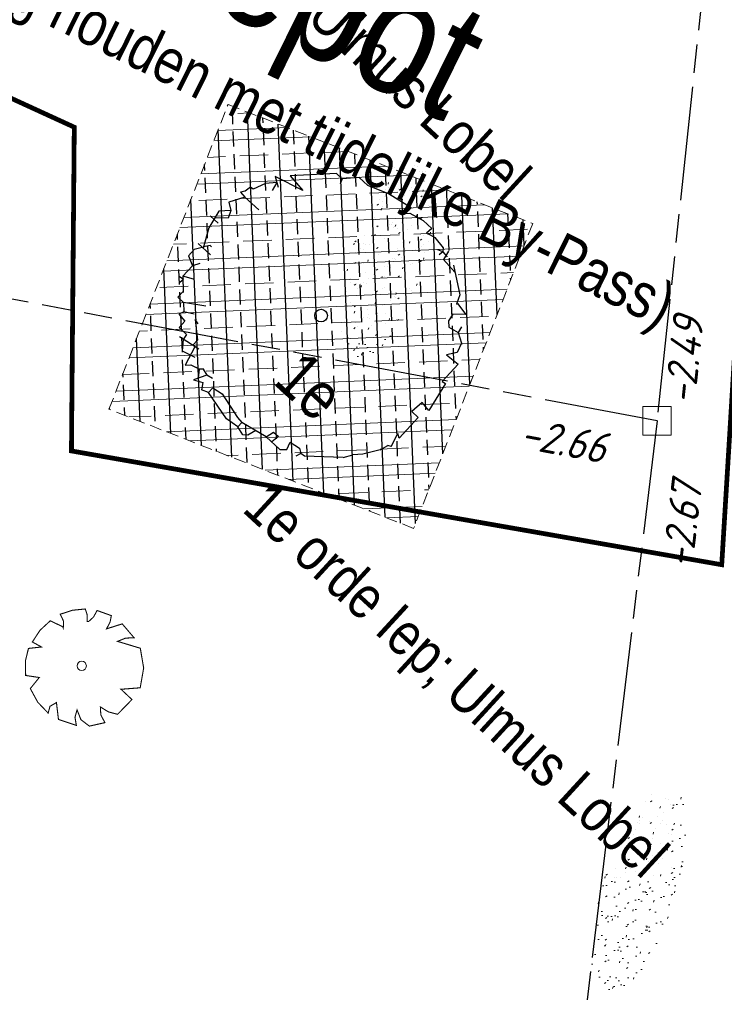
# Model space of a CAD drawing. Header units: metres. Extents: x 111546 to 149831, y 498798 to 507863.
# Tile 966 of 1056: x 111985 to 111999, y 501834 to 501855. Entities that reach past the tile are written whole.
import ezdxf
from ezdxf.enums import TextEntityAlignment as Align

# ---------------------------------------------------------------- set-up
doc = ezdxf.new("R2010")
doc.units = ezdxf.units.M
doc.linetypes.add('ACAD_ISO09W100', pattern=[45, 24, -3, 6, -3, 6, -3])
doc.linetypes.add('DASHED', pattern=[19.05, 12.7, -6.35])
for name, color, linetype in [('0-depot', 7, 'FENCELINE2'), ('1-ontgraven teelaarde tbv grondverbetering bomen', 153, 'Continuous'), ('2-bs-Put inspectie', 252, 'Continuous'), ('2-bs-Streng gemengd', 252, 'ACAD_ISO09W100'), ('2-bs-Streng gemengd  bobtot', 252, 'Continuous'), ('3-vw-HV-304010-Opbreken tegels-opp', 150, 'AI-KADASTRAAL'), ('4-nw-boom tekst', 7, 'Continuous'), ('Q26_BOOM', 252, 'Continuous')]:
    doc.layers.add(name, color=color, linetype=linetype)
for name, color, linetype, lineweight in [('4-nw materiaalscheiding-groen', 210, 'DASHED', 13), ('4-nw-boom 1e grootte', 7, 'Continuous', 35), ('4-nw-gazon', 7, 'Continuous', 5), ('4-nw-grondverbetering moerige grond', 94, 'Continuous', 15)]:
    doc.layers.add(name, color=color, linetype=linetype, lineweight=lineweight)
doc.styles.get("Standard").update_dxf_attribs({"font": 'isocp-ie.shx'})
doc.styles.add('Zaanstad', font='ARIALN.TTF')
doc.linetypes.add('AI-KADASTRAAL', pattern='A,5.5,-2,["K",Standard,S=1.8,R=0,X=0,Y=-0.9],-2,5.5,-2,[5,NLCS.SHX,S=0.75,R=0,X=0,Y=0],-2', length=19)
doc.linetypes.add('FENCELINE2', pattern='A,6.35,-2.54,[132,ltypeshp.shx,S=2.54,R=0,X=-2.54,Y=0],-2.54,25.4', length=36.83)

# ---------------------------------------------------------------- blocks, each defined once
blk = doc.blocks.new('Q26')
at = {"linetype": 'Continuous', "lineweight": 20, "const_width": 0.0225}
blk.add_lwpolyline([(0.757, 0.516), (1.237, 0.371), (1.308, -0.046), (1.235, -0.463), (0.83, -0.494), (1.061, -0.711), (0.757, -1.022), (0.565, -0.971), (0.395, -0.867), (0.404, -1.032), (0.49, -1.198), (0.163, -1.271), (-0.015, -1.136), (-0.097, -0.929), (-0.141, -1.084), (-0.112, -1.255), (-0.489, -1.131), (-0.532, -0.774), (-0.668, -0.854), (-0.707, -0.996), (-0.927, -0.766), (-1.083, -0.479), (-0.894, -0.246), (-1.181, -0.203), (-1.187, 0.104), (-1.122, 0.367), (-0.847, 0.398), (-1.04, 0.503), (-0.879, 0.749), (-0.663, 0.95), (-0.402, 0.826), (-0.388, 0.795), (-0.382, 0.942), (-0.452, 1.088), (-0.194, 1.172), (0.076, 1.199), (0.118, 1.07), (0.119, 0.935), (0.148, 0.935), (0.252, 1.031), (0.325, 1.167), (0.626, 1.059), (0.6, 0.925), (0.525, 0.78), (0.856, 0.885), (1.105, 0.593), (0.924, 0.584)], close=True, dxfattribs=at)
at = {"linetype": 'Continuous', "lineweight": 20}
blk.add_circle((0.001, -0.001), 0.0983, dxfattribs=at)
blk = doc.blocks.new('PUTVNB')
at = {"linetype": 'Continuous', "lineweight": 13}
blk.add_line((-0.008, -0.504), (-0.004, -0.498), dxfattribs=at)
at = {"linetype": 'Continuous', "lineweight": 13, "ltscale": 0.04, "flags": 128}
blk.add_lwpolyline([(-0.5, 0.5), (-0.5, -0.5), (0.5, -0.5), (0.5, 0.5), (-0.5, 0.5)], dxfattribs=at)
at = {"linetype": 'Continuous', "lineweight": 13}
blk.add_point((0, 0), dxfattribs=at)
blk = doc.blocks.new('4-boom 1e grootte')
at = {"lineweight": 30}
for p, q in [((-0.141, 2.96), (-0.69, 2.85)), ((-0.141, 2.96), (-0.141, 2.791)), ((-0.082, 2.854), (0.229, 2.932)), ((0.229, 2.932), (0.476, 2.932)), ((0.476, 2.932), (0.462, 2.786)), ((-0.69, 2.85), (-1.129, 2.685)), ((-0.141, 2.791), (-0.082, 2.854)), ((0.462, 2.786), (0.543, 2.812)), ((0.543, 2.812), (0.654, 2.836)), ((0.654, 2.836), (0.929, 2.795)), ((0.984, 2.726), (0.874, 2.685)), ((0.929, 2.795), (0.984, 2.726)), ((0.984, 2.726), (0.97, 2.63)), ((0.984, 2.726), (1.121, 2.713)), ((1.061, 2.816), (1.101, 2.616)), ((-1.376, 2.685), (-1.623, 2.424)), ((-1.129, 2.685), (-1.376, 2.685)), ((1.101, 2.616), (1.459, 2.587)), ((1.34, 2.671), (1.862, 2.301)), ((-1.788, 2.424), (-2.474, 1.725)), ((-1.623, 2.424), (-1.788, 2.424)), ((-1.623, 2.424), (-1.582, 2.315)), ((1.862, 2.301), (1.944, 2.109)), ((1.944, 2.109), (1.944, 2.136)), ((1.944, 2.136), (1.944, 2.109)), ((1.944, 2.136), (2.232, 2.081)), ((2.232, 2.081), (2.027, 1.903)), ((2.027, 1.903), (2.054, 1.738)), ((-2.063, 1.681), (-2.694, 1.505)), ((-2.474, 1.725), (-2.063, 1.681)), ((2.054, 1.738), (2.15, 1.642)), ((2.15, 1.642), (2.37, 1.697)), ((2.342, 1.834), (2.37, 1.697)), ((2.37, 1.697), (2.575, 1.574)), ((-2.694, 1.505), (-2.502, 1.382)), ((2.575, 1.574), (2.644, 1.368)), ((-2.749, 1.258), (-2.858, 0.997)), ((-2.584, 1.437), (-2.749, 1.258)), ((-2.584, 1.437), (-2.543, 1.244)), ((2.644, 1.368), (2.507, 1.183)), ((2.507, 1.183), (2.822, 1.203)), ((2.822, 1.203), (2.822, 0.709)), ((-2.955, 0.851), (-3.009, 0.764)), ((-2.927, 0.984), (-2.955, 0.851)), ((-2.858, 0.997), (-2.927, 0.984)), ((-2.872, 0.75), (-3.05, 0.449)), ((-3.009, 0.764), (-2.872, 0.75)), ((-2.474, 0.75), (-2.872, 0.75)), ((2.822, 0.709), (2.905, 0.723)), ((2.905, 0.723), (3.028, 0.064)), ((-3.05, 0.449), (-2.9, 0.339)), ((-2.9, 0.339), (-3.078, 0.16)), ((-2.9, 0.339), (-2.831, 0.188)), ((-3.078, 0.16), (-2.996, -0.238)), ((-2.831, 0.188), (-3.045, 0.001)), ((2.809, 0.092), (2.781, -0.196)), ((3.028, 0.064), (2.809, 0.092)), ((-3.147, -0.032), (-2.913, -0.032)), ((2.781, -0.196), (2.96, -0.196)), ((2.96, -0.196), (2.96, -0.786)), ((-2.996, -0.238), (-2.79, -0.635)), ((-2.721, -0.498), (-2.804, -0.608)), ((-2.68, -0.498), (-2.721, -0.498)), ((-2.941, -0.635), (-2.584, -0.635)), ((-2.817, -0.635), (-2.913, -0.786)), ((-2.913, -0.786), (-2.913, -0.965)), ((2.96, -1.033), (2.877, -0.732)), ((2.96, -0.786), (2.877, -0.732)), ((-2.913, -0.965), (-2.707, -1.061)), ((-2.625, -0.924), (-2.707, -1.061)), ((2.96, -1.033), (2.891, -1.061)), ((-2.707, -1.061), (-2.707, -1.363)), ((2.836, -1.239), (2.63, -1.555)), ((2.836, -1.239), (2.891, -1.061)), ((-2.653, -1.404), (-2.762, -1.418)), ((-2.502, -1.253), (-2.707, -1.363)), ((-2.707, -1.363), (-2.474, -1.61)), ((-2.653, -1.404), (-2.666, -1.5)), ((-2.488, -1.761), (-2.488, -1.595)), ((-1.925, -1.5), (-2.323, -1.761)), ((2.63, -1.555), (2.479, -1.706)), ((-2.323, -1.761), (-2.488, -1.761)), ((-2.323, -1.761), (-2.186, -1.898)), ((-1.994, -1.788), (-2.186, -1.898)), ((-1.788, -1.884), (-1.898, -1.857)), ((-1.898, -1.857), (-1.569, -2.145)), ((2.37, -1.884), (2.479, -1.706)), ((-2.186, -1.898), (-2.227, -2.008)), ((-2.227, -2.008), (-2.035, -2.035)), ((-2.035, -2.035), (-2.035, -2.213)), ((2.37, -1.884), (1.752, -2.419)), ((-2.035, -2.213), (-1.816, -2.213)), ((-1.418, -2.268), (-1.898, -2.351)), ((-1.816, -2.213), (-1.802, -2.337)), ((-1.569, -2.145), (-1.569, -2.294)), ((-1.802, -2.337), (-1.651, -2.529)), ((-1.651, -2.529), (-1.363, -2.447)), ((-1.513, -2.285), (-1.404, -2.707)), ((0.874, -2.666), (0.929, -2.488)), ((0.929, -2.488), (1.066, -2.488)), ((1.066, -2.488), (1.039, -2.666)), ((1.327, -2.406), (1.56, -2.364)), ((1.382, -2.57), (1.327, -2.406)), ((1.56, -2.364), (1.656, -2.433)), ((1.656, -2.433), (1.615, -2.543)), ((1.752, -2.419), (1.656, -2.433)), ((-1.404, -2.707), (-1.322, -2.625)), ((-1.322, -2.625), (-1.198, -2.584)), ((-1.129, -2.57), (-1.198, -2.584)), ((-1.061, -2.515), (-1.129, -2.57)), ((-1.129, -2.57), (-1.014, -2.729)), ((-1.075, -2.502), (-1.061, -2.515)), ((-1.061, -2.515), (-0.924, -2.557)), ((-0.924, -2.557), (-1.061, -2.817)), ((-0.786, -2.529), (-0.924, -2.557)), ((-0.649, -2.666), (-0.416, -2.625)), ((-0.649, -2.804), (-0.649, -2.666)), ((-0.416, -2.625), (0.16, -2.776)), ((0.874, -2.666), (0.298, -2.79)), ((0.874, -2.666), (1.272, -2.666)), ((1.272, -2.666), (1.382, -2.57)), ((-1.061, -2.817), (-0.88, -2.728)), ((-0.88, -2.728), (-0.8, -2.858)), ((-0.649, -2.804), (-0.8, -2.858)), ((0.009, -2.954), (-0.649, -2.804)), ((0.16, -2.776), (0.298, -2.79)), ((0.298, -2.79), (0.298, -2.913)), ((0.572, -2.9), (0.49, -2.968)), ((0.628, -2.719), (0.572, -2.9)), ((0.298, -2.913), (0.009, -2.954)), ((0.49, -2.968), (0.298, -2.913))]:
    blk.add_line(p, q, dxfattribs=at)
blk.add_circle((0, 0), 0.134, dxfattribs=at)
at = {"layer": '4-nw materiaalscheiding-groen', "color": 7, "style": 'Zaanstad'}
blk.add_text(' 1e', height=1, dxfattribs=at).set_placement((-0.122, -1.744))
at = {"layer": '4-nw-boom tekst', "style": 'Zaanstad'}
blk.add_attdef('BOOMSOORT', text='', height=0.9, dxfattribs=at).set_placement((2.842, 1.834), align=Align.BOTTOM_LEFT)

msp = doc.modelspace()

# ---------------------------------------------------------------- hatches: boundary and pattern name
at = {"layer": '1-ontgraven teelaarde tbv grondverbetering bomen', "ltscale": 10}
h = msp.add_hatch(dxfattribs=at)
h.set_pattern_fill('ANSI33', color=256, scale=0.1, angle=90)
h.set_pattern_definition([(92.41437, (111779.7938, 501456.31576), (-0.6344363, -0.0267502), []), (92.41437, (111780.0976, 501456.64635), (-0.6344363, -0.0267502), [0.3175, -0.15875])])
h.paths.add_polyline_path([(111988.9275, 501852.9272), (111995.3543, 501850.4159), (111992.843, 501843.9891), (111986.4162, 501846.5005)])
at = {"layer": '3-vw-HV-304010-Opbreken tegels-opp', "ltscale": 0.01}
h = msp.add_hatch(dxfattribs=at)
h.set_pattern_fill('GOST_GLASS', color=256, scale=0.08)
h.set_pattern_definition([(294.5164, (112010.33835, 501946.37295), (-0.2375469, -0.635902), [0.4, -0.56]), (294.5164, (112010.27896, 501946.21397), (-0.2375469, -0.635902), [0.16, -0.8]), (294.5164, (112010.49732, 501946.31356), (-0.2375469, -0.635902), [0.16, -0.8])])
h.paths.add_polyline_path([(111992.4069, 501835.3729), (111993.3627, 501836.4139), (111991.9995, 501837.6656), (111991.0437, 501836.6245)], flags=9)
at = {"layer": '4-nw-gazon', "ltscale": 0.1}
h = msp.add_hatch(dxfattribs=at)
h.set_pattern_fill('AGR-GRAS_GAZON', color=256, scale=0.25, angle=-113.13273, pattern_type=2)
h.set_pattern_definition([(241.78164, (112052.3003, 501750.7998), (0.2124434, -0.4326158), [0, -0.38, 0, -0.425, 0, -0.40625]), (211.78164, (112052.3003, 501750.7998), (-0.113171, -0.8250642), [0, -0.205, 0, -0.3425, 0, -0.13125]), (171.78164, (112052.5806, 501750.92625), (-0.7090806, -0.3214408), [0, -0.125, 0, -0.45, 0, -0.5875]), (161.78164, (112052.5806, 501750.92625), (-0.5948175, -0.5090546), [0, -0.0625, 0, -0.295, 0, -0.3375]), (255.28164, (112053.27083, 501750.1927), (0.2956015, -0.3487878), [0.0375, -0.523875]), (214.28164, (112052.48745, 501751.92916), (-0.0057321, -0.4571655), [0.0375, -0.523875])])
edge = h.paths.add_edge_path()
edge.add_ellipse((111992.2974, 501849.7065), major_axis=(-0.6872, -2.1913), ratio=0.3346445, start_angle=0, end_angle=360)
h = msp.add_hatch(dxfattribs=at)
h.set_pattern_fill('AGR-GRAS_GAZON', color=256, scale=0.25, angle=-113.13273, pattern_type=2)
h.set_pattern_definition([(241.78164, (112057.59586, 501737.44873), (0.2124434, -0.4326158), [0, -0.38, 0, -0.425, 0, -0.40625]), (211.78164, (112057.59586, 501737.4487), (-0.113171, -0.8250642), [0, -0.205, 0, -0.3425, 0, -0.13125]), (171.78164, (112057.87616, 501737.5752), (-0.7090806, -0.3214408), [0, -0.125, 0, -0.45, 0, -0.5875]), (161.78164, (112057.87616, 501737.5752), (-0.5948175, -0.5090546), [0, -0.0625, 0, -0.295, 0, -0.3375]), (255.28164, (112058.56638, 501736.84162), (0.2956015, -0.3487878), [0.0375, -0.523875]), (214.28164, (112057.783, 501738.5781), (-0.0057321, -0.4571655), [0.0375, -0.523875])])
edge = h.paths.add_edge_path()
edge.add_ellipse((111997.5929, 501836.3555), major_axis=(-0.6872, -2.1913), ratio=0.3346445, start_angle=0, end_angle=360)
at = {"layer": '4-nw-grondverbetering moerige grond', "ltscale": 0.03}
h = msp.add_hatch(dxfattribs=at)
h.set_pattern_fill('ACO-BETON_IN HET WERK GESTORT', color=256, scale=0.6, pattern_type=2)
h.set_pattern_definition([(2.41510507, (2.9095, -14.279), (-0.0379251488, 0.89920058), []), (2.41510507, (3.4884, -14.811), (-0.0379251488, 0.89920058), [0.6, -0.3]), (2.41510507, (3.13035, -14.482), (-0.0379251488, 0.89920058), [])])
h.paths.add_polyline_path([(111988.9275, 501852.9272), (111995.3543, 501850.4159), (111992.843, 501843.9891), (111986.4162, 501846.5005)])

# ---------------------------------------------------------------- linework, layer by layer
at = {"layer": '0-depot', "ltscale": 0.05, "const_width": 0.1}
msp.add_lwpolyline([(112000.9247, 501869.1361), (111999.3411, 501843.2222), (111985.6246, 501845.6214), (111985.6844, 501852.4478), (111978.6156, 501855.687), (111983.8251, 501869.4084), (111987.8328, 501869.2682)], close=True, dxfattribs=at)
at = {"layer": '2-bs-Streng gemengd', "ltscale": 0.1, "flags": 128}
for points in [[(112001.089, 501875.674), (111997.977, 501846.257)], [(111997.977, 501846.257), (111953.1402, 501854.7053)], [(111997.977, 501846.257), (111994.1351, 501814.4748)]]:
    msp.add_lwpolyline(points, dxfattribs=at)
at = {"layer": '4-nw materiaalscheiding-groen', "ltscale": 0.02, "elevation": 0.1}
msp.add_lwpolyline([(111988.9275, 501852.9272), (111995.3543, 501850.4159), (111992.843, 501843.9891), (111986.4162, 501846.5005)], close=True, dxfattribs=at)

# ---------------------------------------------------------------- block references
at = {"layer": '2-bs-Put inspectie', "xscale": 0.6, "yscale": 0.6, "zscale": 0.6}
msp.add_blockref('PUTVNB', (111997.977, 501846.257), dxfattribs=at)
at = {"layer": '4-nw-boom 1e grootte'}
ref = msp.add_blockref('4-boom 1e grootte', (111987.9797, 501862.7549, 0.1), dxfattribs=dict(at, rotation=317.4143730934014))
ref.add_attrib('BOOMSOORT', '1e orde Iep; Ulmus Lobel', dxfattribs={"layer": '4-nw-boom tekst', "height": 0.9, "rotation": 317.41437, "style": 'Zaanstad'}).set_placement((111986.1092, 501858.4416, 0.1), align=Align.BOTTOM_LEFT)
ref = msp.add_blockref('4-boom 1e grootte', (111990.8892, 501848.4759, 0.1), dxfattribs=dict(at, rotation=317.4143730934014))
ref.add_attrib('BOOMSOORT', '1e orde Iep; Ulmus Lobel', dxfattribs={"layer": '4-nw-boom tekst', "height": 0.9, "rotation": 317.41437, "style": 'Zaanstad'}).set_placement((111989.0187, 501844.1626, 0.1), align=Align.BOTTOM_LEFT)
at = {"layer": 'Q26_BOOM'}
msp.add_blockref('Q26', (111985.84, 501841.09), dxfattribs=at)

# ---------------------------------------------------------------- texts
at = {"layer": '0-depot', "ltscale": 0.02, "style": 'Zaanstad'}
for s, height, p in [('Depot', 2.5, (111986.6422, 501855.9417)), ('(rekening houden met tijdelijke By-Pass)', 0.937435, (111980.8206, 501856.724))]:
    msp.add_text(s, height=height, rotation=333.68158, dxfattribs=at).set_placement(p)
at = {"layer": '2-bs-Streng gemengd  bobtot', "oblique": 15}
for s, rotation, p in [('-2.49', 83.96119, (111998.9647, 501846.5622)), ('-2.66', 349.32921, (111995.0218, 501845.5004)), ('-2.67', 83.10737, (111998.9108, 501843.107))]:
    msp.add_text(s, height=0.65, rotation=rotation, dxfattribs=at).set_placement(p, align=Align.BOTTOM_LEFT)

doc.saveas('drawing.dxf')
